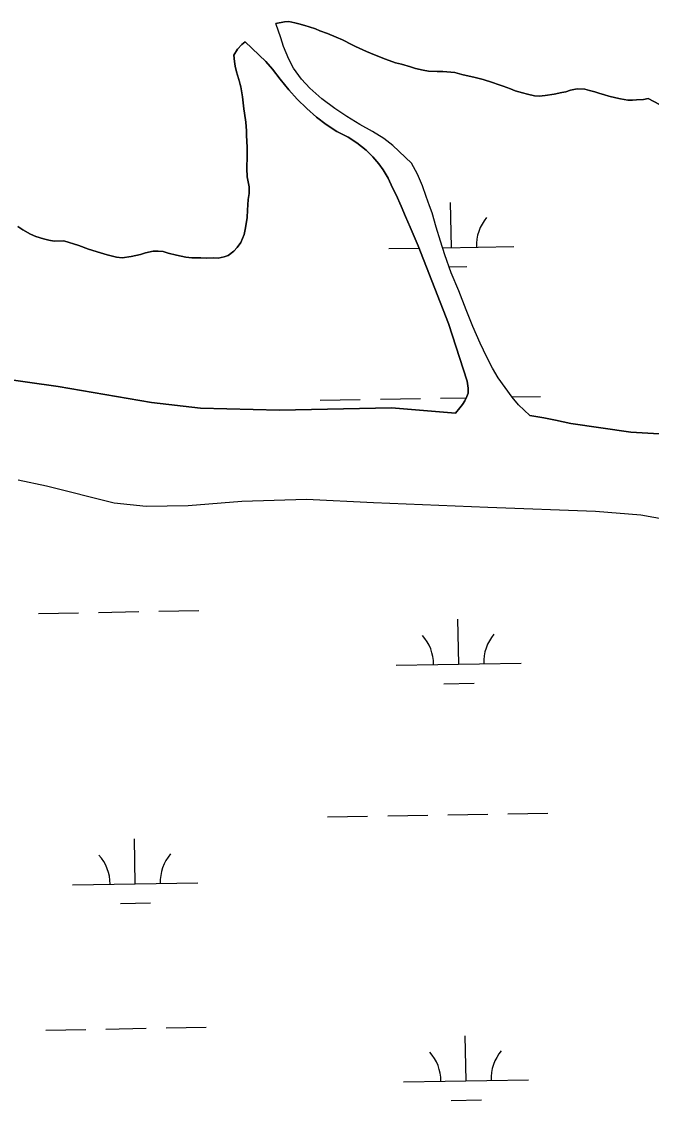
# Model space of a CAD drawing. Extents: x 3903937 to 3942190, y 260677 to 286651.
# Drawn here: x 3919053 to 3919556, y 273899 to 274761 of the extents above; entities that cross this region are included whole.
import ezdxf

# ---------------------------------------------------------------- set-up
doc = ezdxf.new("R2010")
doc.units = 0
doc.layers.add('V-TOPO-SHOR', color=7, linetype='Continuous')
doc.layers.add('V-WETL-SWMP', color=7, linetype='Continuous')

msp = doc.modelspace()

# ---------------------------------------------------------------- linework, layer by layer
at = {"layer": 'V-TOPO-SHOR'}
for points in [[(3919487.86, 274704.76), (3919484.71, 274704.19), (3919478.55, 274702.91), (3919471.54, 274701.63), (3919466.53, 274701.07), (3919462.95, 274701.5), (3919457.37, 274702.8), (3919453.22, 274703.95), (3919447.5, 274705.53), (3919443.64, 274706.97), (3919437.77, 274709.12), (3919433.77, 274710.42), (3919429.48, 274712), (3919421.89, 274714.44), (3919415.6, 274716.17), (3919404.87, 274718.62), (3919399.15, 274720.06), (3919389.7, 274720.93), (3919385.27, 274720.93), (3919378.11, 274721.09), (3919374.1, 274721.95), (3919367.95, 274723.39), (3919363.8, 274724.54), (3919356.79, 274726.7), (3919351.93, 274727.85), (3919343.92, 274730.87), (3919335.05, 274734.32), (3919328.61, 274736.9), (3919320.03, 274740.92), (3919317.17, 274742.21), (3919309.45, 274746.23), (3919304.59, 274748.38), (3919297.58, 274751.11), (3919291.43, 274753.27), (3919287.99, 274754.85), (3919282.99, 274756.57), (3919279.55, 274757.72), (3919274.55, 274759.02), (3919271.4, 274759.74), (3919266.68, 274760.75), (3919263.24, 274760.47), (3919256.37, 274759.19)], [(3919459.18, 274446.37), (3919450.2, 274454.73), (3919445.07, 274460.84), (3919439.41, 274468.56), (3919433.96, 274476.39), (3919429.26, 274484.1), (3919424.77, 274492.89), (3919419.44, 274504.14), (3919413.78, 274517.21), (3919408.44, 274530.6), (3919402.47, 274545.71), (3919396.39, 274560.28), (3919391.16, 274574.63), (3919387.86, 274585.56), (3919384.23, 274596.7), (3919381.25, 274608.05), (3919379.12, 274613.63), (3919376.34, 274621.02), (3919373.46, 274629.7), (3919369.41, 274639.02), (3919364.6, 274647.8), (3919349.85, 274661.85), (3919342.57, 274667.43), (3919333.37, 274673.12), (3919323.42, 274678.59), (3919312.94, 274685.03), (3919303.31, 274691.36), (3919293.04, 274699.09), (3919283.52, 274707.67), (3919276.9, 274714.64), (3919270.38, 274723.64), (3919266.53, 274730.82), (3919262.37, 274740.89), (3919260.24, 274747.64), (3919256.37, 274759.19)], [(3919231.73, 274744.62), (3919229.16, 274742.34), (3919225.57, 274738.77), (3919222.85, 274733.9), (3919223.27, 274728.75), (3919223.69, 274725.17), (3919224.98, 274720.73), (3919226.97, 274713.57), (3919228.39, 274708.71), (3919229.67, 274700.69), (3919230.8, 274690.96), (3919231.37, 274687.66), (3919232.21, 274680.51), (3919232.78, 274673.49), (3919232.92, 274670.06), (3919233.47, 274660.33), (3919233.47, 274653.6), (3919233.02, 274643.44), (3919233.3, 274636.85), (3919234.86, 274628.84), (3919234.85, 274623.4), (3919234.13, 274618.68), (3919233.69, 274610.09), (3919233.25, 274604.37), (3919231.95, 274596.07), (3919230.94, 274590.77), (3919228.21, 274584.34), (3919225.35, 274580.34), (3919222.62, 274577.33), (3919218.18, 274573.91), (3919214.89, 274572.91), (3919210.16, 274571.91), (3919206.73, 274572.06), (3919200.86, 274571.93), (3919196.43, 274572.08), (3919189.27, 274572.23), (3919184.26, 274572.67), (3919176.96, 274574.25), (3919170.38, 274575.98), (3919166.23, 274577.13), (3919162.23, 274577.56), (3919158.22, 274577.42), (3919152.06, 274576.15), (3919148.05, 274574.86), (3919140.75, 274573.16), (3919133.6, 274572.02), (3919128.88, 274572.74), (3919121.43, 274574.47), (3919116.14, 274576.05), (3919106.56, 274578.93), (3919098.98, 274582.09), (3919086.82, 274585.83), (3919079.09, 274585.55), (3919074.94, 274586.13)], [(3919399.76, 274448.17), (3919403.19, 274452.34), (3919405.45, 274455.12), (3919407.27, 274458), (3919408.77, 274461.32), (3919409.85, 274464.21), (3919409.96, 274468.07), (3919409.22, 274473.74), (3919394.08, 274519.59), (3919369.97, 274581.62), (3919363.57, 274596.52), (3919359.94, 274605.19), (3919356.31, 274613.34), (3919352.36, 274622.44), (3919349.59, 274628.02), (3919346.06, 274635.62), (3919342.11, 274642.48), (3919338.69, 274647.31), (3919333.88, 274652.67), (3919328.43, 274658.03), (3919320.94, 274663.93), (3919313.99, 274668.43), (3919305, 274673.05), (3919296.44, 274678.63), (3919288.85, 274684.42), (3919280.93, 274691.29), (3919273.34, 274698.9), (3919266.61, 274706.3), (3919259.87, 274714.88), (3919253.57, 274722.7), (3919248.22, 274728.81), (3919231.73, 274744.62)], [(3919553.68, 274699.23), (3919550.1, 274698.66), (3919544.52, 274698.24), (3919541.09, 274698.1), (3919537.51, 274697.96), (3919531.5, 274699.11), (3919527.92, 274699.84), (3919522.34, 274701.13), (3919518.91, 274702.14), (3919514.19, 274703.58), (3919511.19, 274704.58), (3919506.89, 274705.73), (3919503.03, 274706.74), (3919496.88, 274707.18), (3919491.58, 274706.04), (3919487.86, 274704.76)], [(3919572.38, 274689.38), (3919553.68, 274699.23)], [(3919074.94, 274586.13), (3919070.79, 274587.28), (3919064.5, 274589.29), (3919060.35, 274591.02), (3919054.2, 274594.61), (3919050.2, 274597.04)], [(3918650.77, 274504.38), (3918763.61, 274498.65), (3918871.96, 274491.1), (3918990.69, 274480.87), (3919034.9, 274475.99), (3919082.32, 274469.5), (3919156.83, 274456.76), (3919196.12, 274452.2), (3919259.18, 274450.51), (3919348.59, 274452.41), (3919399.76, 274448.17)], [(3919459.18, 274446.37), (3919470.32, 274444.53), (3919479.63, 274442.59), (3919492.05, 274439.9), (3919539.9, 274433.08), (3919589.9, 274430.12), (3919665.49, 274430.44)], [(3919050.35, 274395.03), (3919073.1, 274390.21), (3919127.04, 274376.6), (3919152.66, 274373.92), (3919186.15, 274374.3), (3919229.02, 274377.89), (3919280.83, 274379.46), (3919334.21, 274376.81), (3919425.67, 274373.17), (3919511.68, 274369.76), (3919547.88, 274366.91), (3919568.56, 274363.16)]]:
    msp.add_lwpolyline(points, dxfattribs=at)
at = {"layer": 'V-WETL-SWMP'}
for p, q in [((3919225.57, 274738.77), (3919229.16, 274742.34)), ((3919229.16, 274742.34), (3919231.73, 274744.62)), ((3919231.73, 274744.62), (3919248.22, 274728.81)), ((3919222.85, 274733.9), (3919225.57, 274738.77)), ((3919223.27, 274728.75), (3919222.85, 274733.9)), ((3919223.69, 274725.17), (3919223.27, 274728.75)), ((3919224.97, 274720.73), (3919223.69, 274725.17)), ((3919248.22, 274728.81), (3919253.57, 274722.7)), ((3919253.57, 274722.7), (3919259.87, 274714.88)), ((3919226.97, 274713.58), (3919224.97, 274720.73)), ((3919228.39, 274708.71), (3919226.97, 274713.58)), ((3919259.87, 274714.88), (3919266.61, 274706.3)), ((3919229.67, 274700.69), (3919228.39, 274708.71)), ((3919266.61, 274706.3), (3919273.34, 274698.9)), ((3919230.8, 274690.96), (3919229.67, 274700.69)), ((3919273.34, 274698.9), (3919280.93, 274691.29)), ((3919231.37, 274687.66), (3919230.8, 274690.96)), ((3919232.21, 274680.51), (3919231.37, 274687.66)), ((3919280.93, 274691.29), (3919288.85, 274684.42)), ((3919232.78, 274673.49), (3919232.21, 274680.51)), ((3919288.85, 274684.42), (3919296.44, 274678.63)), ((3919232.92, 274670.06), (3919232.78, 274673.49)), ((3919296.44, 274678.63), (3919305, 274673.05)), ((3919305, 274673.05), (3919313.99, 274668.43)), ((3919233.48, 274660.33), (3919232.92, 274670.06)), ((3919313.99, 274668.43), (3919320.94, 274663.93)), ((3919320.94, 274663.93), (3919328.43, 274658.03)), ((3919233.02, 274643.44), (3919233.46, 274653.6)), ((3919233.46, 274653.6), (3919233.48, 274660.33)), ((3919328.43, 274658.03), (3919333.88, 274652.67)), ((3919333.88, 274652.67), (3919338.69, 274647.31)), ((3919338.69, 274647.31), (3919342.11, 274642.48)), ((3919233.3, 274636.85), (3919233.02, 274643.44)), ((3919234.86, 274628.84), (3919233.3, 274636.85)), ((3919342.11, 274642.48), (3919346.06, 274635.62)), ((3919234.85, 274623.4), (3919234.86, 274628.84)), ((3919346.06, 274635.62), (3919349.59, 274628.02)), ((3919349.59, 274628.02), (3919352.36, 274622.45)), ((3919233.69, 274610.09), (3919234.13, 274618.68)), ((3919234.13, 274618.68), (3919234.85, 274623.4)), ((3919352.36, 274622.45), (3919356.31, 274613.34)), ((3919233.25, 274604.37), (3919233.69, 274610.09)), ((3919356.31, 274613.34), (3919359.94, 274605.19)), ((3919396.49, 274580.36), (3919395.85, 274616.35)), ((3919231.95, 274596.07), (3919233.25, 274604.37)), ((3919359.94, 274605.19), (3919363.57, 274596.52)), ((3919050.2, 274597.04), (3919054.2, 274594.6)), ((3919054.2, 274594.6), (3919060.35, 274591.02)), ((3919230.94, 274590.78), (3919231.95, 274596.07)), ((3919363.57, 274596.52), (3919369.97, 274581.62)), ((3919060.35, 274591.02), (3919064.5, 274589.29)), ((3919064.5, 274589.29), (3919070.79, 274587.28)), ((3919070.79, 274587.28), (3919074.94, 274586.13)), ((3919074.94, 274586.13), (3919079.09, 274585.55)), ((3919079.09, 274585.55), (3919086.82, 274585.83)), ((3919086.82, 274585.83), (3919098.98, 274582.09)), ((3919225.35, 274580.34), (3919228.21, 274584.34)), ((3919228.21, 274584.34), (3919230.94, 274590.78)), ((3919098.98, 274582.09), (3919106.56, 274578.93)), ((3919106.56, 274578.93), (3919116.14, 274576.05)), ((3919116.14, 274576.05), (3919121.44, 274574.47)), ((3919148.06, 274574.86), (3919152.06, 274576.15)), ((3919152.06, 274576.15), (3919158.22, 274577.43)), ((3919158.22, 274577.43), (3919162.23, 274577.56)), ((3919162.23, 274577.56), (3919166.23, 274577.13)), ((3919166.23, 274577.13), (3919170.38, 274575.98)), ((3919170.38, 274575.98), (3919176.96, 274574.25)), ((3919218.18, 274573.91), (3919222.62, 274577.33)), ((3919222.62, 274577.33), (3919225.35, 274580.34)), ((3919346.49, 274579.48), (3919370.64, 274579.9)), ((3919369.97, 274581.62), (3919394.08, 274519.59)), ((3919389.47, 274580.23), (3919446.48, 274581.24)), ((3919121.44, 274574.47), (3919128.87, 274572.74)), ((3919128.87, 274572.74), (3919133.6, 274572.02)), ((3919133.6, 274572.02), (3919140.75, 274573.16)), ((3919140.75, 274573.16), (3919148.06, 274574.86)), ((3919176.96, 274574.25), (3919184.26, 274572.67)), ((3919184.26, 274572.67), (3919189.27, 274572.23)), ((3919189.27, 274572.23), (3919196.43, 274572.08)), ((3919196.43, 274572.08), (3919200.86, 274571.93)), ((3919200.86, 274571.93), (3919206.73, 274572.06)), ((3919206.73, 274572.06), (3919210.16, 274571.91)), ((3919210.16, 274571.91), (3919214.89, 274572.91)), ((3919214.89, 274572.91), (3919218.18, 274573.91)), ((3919394.71, 274564.89), (3919408.76, 274565.14)), ((3919394.08, 274519.59), (3919409.22, 274473.74)), ((3919082.32, 274469.5), (3919034.9, 274475.99)), ((3919409.22, 274473.74), (3919409.96, 274468.07)), ((3919156.83, 274456.76), (3919082.32, 274469.5)), ((3919409.85, 274464.21), (3919408.77, 274461.32)), ((3919409.96, 274468.07), (3919409.85, 274464.21)), ((3919196.12, 274452.2), (3919156.83, 274456.76)), ((3919291.77, 274458.42), (3919323.77, 274458.99)), ((3919339.77, 274459.27), (3919371.76, 274459.83)), ((3919387.76, 274460.11), (3919408.39, 274460.48)), ((3919405.45, 274455.12), (3919403.19, 274452.34)), ((3919407.27, 274458.01), (3919405.45, 274455.12)), ((3919408.77, 274461.32), (3919407.27, 274458.01)), ((3919444.87, 274461.12), (3919467.75, 274461.52)), ((3919259.18, 274450.51), (3919196.12, 274452.2)), ((3919348.59, 274452.41), (3919259.18, 274450.51)), ((3919399.76, 274448.16), (3919348.59, 274452.41)), ((3919403.19, 274452.34), (3919399.76, 274448.16)), ((3919066.73, 274288.26), (3919098.73, 274288.83)), ((3919114.72, 274289.11), (3919146.72, 274289.67)), ((3919162.72, 274289.95), (3919194.71, 274290.52)), ((3919402.34, 274247.73), (3919401.71, 274283.73)), ((3919352.35, 274246.85), (3919452.33, 274248.61)), ((3919390.61, 274232.09), (3919414.61, 274232.52)), ((3919393.61, 274127.49), (3919425.61, 274128.05)), ((3919441.6, 274128.33), (3919473.6, 274128.9)), ((3919297.63, 274125.8), (3919329.62, 274126.36)), ((3919345.62, 274126.65), (3919377.61, 274127.21)), ((3919143.95, 274072.35), (3919143.32, 274108.34)), ((3919093.96, 274071.47), (3919193.94, 274073.23)), ((3919132.23, 274056.71), (3919156.22, 274057.13)), ((3919072.59, 273955.64), (3919104.58, 273956.2)), ((3919120.58, 273956.48), (3919152.57, 273957.05)), ((3919168.57, 273957.33), (3919200.57, 273957.89)), ((3919408.2, 273915.11), (3919407.56, 273951.1)), ((3919358.2, 273914.23), (3919458.19, 273915.99)), ((3919396.47, 273899.47), (3919420.47, 273899.89))]:
    msp.add_line(p, q, dxfattribs=at)
for points in [[(3919459.19, 274446.37), (3919450.2, 274454.73), (3919445.07, 274460.84), (3919439.41, 274468.56), (3919433.96, 274476.38), (3919429.26, 274484.1), (3919424.77, 274492.89), (3919419.44, 274504.14), (3919413.78, 274517.21), (3919408.44, 274530.6), (3919402.47, 274545.71), (3919396.39, 274560.28), (3919391.16, 274574.63), (3919387.86, 274585.56), (3919384.23, 274596.7), (3919381.25, 274608.05), (3919379.12, 274613.63), (3919376.34, 274621.02), (3919373.46, 274629.7), (3919369.41, 274639.02), (3919364.6, 274647.8), (3919349.85, 274661.85), (3919342.57, 274667.43), (3919333.37, 274673.12), (3919323.42, 274678.59), (3919312.94, 274685.03), (3919303.31, 274691.36), (3919293.04, 274699.09), (3919283.52, 274707.67), (3919276.9, 274714.64), (3919270.38, 274723.64), (3919266.53, 274730.82), (3919262.37, 274740.89), (3919260.24, 274747.64), (3919256.37, 274759.19), (3919263.24, 274760.47), (3919266.68, 274760.75), (3919271.4, 274759.74), (3919274.55, 274759.02), (3919279.55, 274757.72), (3919282.99, 274756.57), (3919287.99, 274754.85), (3919291.43, 274753.27), (3919297.58, 274751.11), (3919304.59, 274748.39), (3919309.45, 274746.23), (3919317.17, 274742.21), (3919320.03, 274740.92), (3919328.61, 274736.9), (3919335.05, 274734.32), (3919343.92, 274730.87), (3919351.93, 274727.85), (3919356.79, 274726.7), (3919363.8, 274724.54), (3919367.95, 274723.39), (3919374.1, 274721.95), (3919378.11, 274721.09), (3919385.27, 274720.93), (3919389.7, 274720.93), (3919399.15, 274720.06), (3919404.87, 274718.62), (3919415.6, 274716.17), (3919421.89, 274714.44), (3919429.48, 274712), (3919433.77, 274710.42), (3919437.77, 274709.12), (3919443.64, 274706.97), (3919447.5, 274705.53), (3919453.22, 274703.95), (3919457.37, 274702.8), (3919462.95, 274701.5), (3919466.53, 274701.07), (3919471.54, 274701.63), (3919478.55, 274702.91), (3919484.71, 274704.19), (3919487.86, 274704.76), (3919491.58, 274706.04), (3919496.88, 274707.18), (3919503.03, 274706.74), (3919506.89, 274705.73), (3919511.19, 274704.58), (3919514.19, 274703.58), (3919518.91, 274702.14), (3919522.34, 274701.13), (3919527.92, 274699.84), (3919531.5, 274699.11), (3919537.51, 274697.96), (3919541.09, 274698.1), (3919544.52, 274698.24), (3919550.1, 274698.66), (3919553.68, 274699.23), (3919572.38, 274689.38)], [(3919589.9, 274430.12), (3919539.9, 274433.08), (3919492.05, 274439.9), (3919479.63, 274442.59), (3919470.32, 274444.53), (3919459.19, 274446.37)], [(3919050.35, 274395.03), (3919073.1, 274390.21), (3919127.04, 274376.6), (3919152.66, 274373.92), (3919186.15, 274374.3), (3919229.02, 274377.89), (3919280.83, 274379.46), (3919334.21, 274376.81), (3919425.66, 274373.17), (3919511.68, 274369.76), (3919547.88, 274366.91), (3919568.56, 274363.16)]]:
    msp.add_lwpolyline(points, dxfattribs=at)
for centre, start, end in [((3919451.71, 274581.8), 140.23658, 181.78024), ((3919347.1, 274247.24), 0.23658, 41.78024), ((3919457.57, 274249.18), 140.23658, 181.78024), ((3919088.71, 274071.85), 0.23658, 41.78024), ((3919199.18, 274073.79), 140.23658, 181.78024), ((3919463.42, 273916.56), 140.23658, 181.78024), ((3919352.95, 273914.61), 0.23658, 41.78024)]:
    msp.add_arc(centre, 35.25, start, end, dxfattribs=at)

doc.saveas('drawing.dxf')
